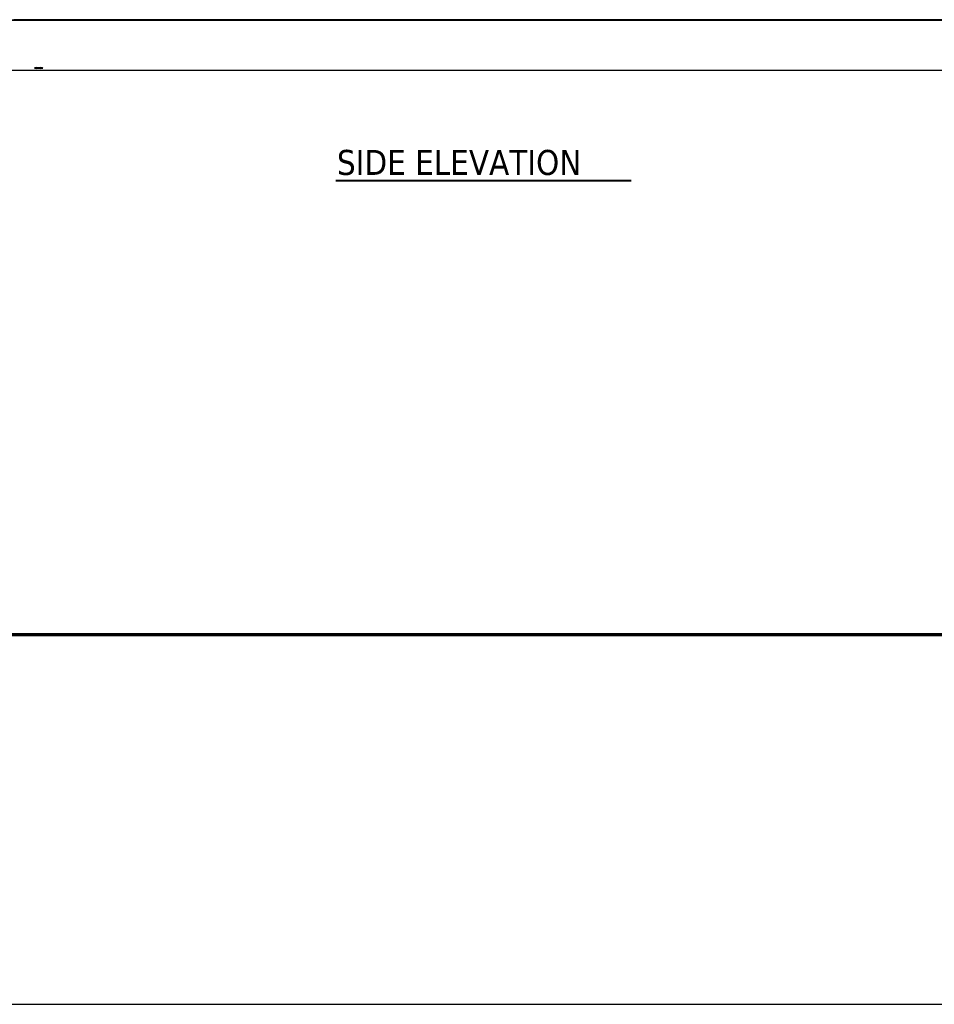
# Model space of a CAD drawing. Header units: inches. Extents: x 24 to 1128, y -69 to 748.
# Tile 354 of 656: x 474 to 694, y -69 to 168. Entities that reach past the tile are written whole.
import ezdxf

# ---------------------------------------------------------------- set-up
doc = ezdxf.new("R2010")
doc.units = ezdxf.units.IN
doc.header["$LTSCALE"] = 32
doc.header["$MEASUREMENT"] = 0
for name, color, linetype, lineweight in [('Border (ANSI)', 7, 'Continuous', 70), ('Sketch Geometry (ANSI)', 7, 'Continuous', 25), ('Symbol (ANSI)', 7, 'Continuous', 25), ('Visible (ANSI)', 7, 'Continuous', 30)]:
    doc.layers.add(name, color=color, linetype=linetype, lineweight=lineweight)
doc.styles.add('Label Text (ANSI)', font='tahomabd.ttf')

# ---------------------------------------------------------------- blocks, each defined once
blk = doc.blocks.new('Borders SUPERIOR BORDER')
at = {"layer": 'Border (ANSI)'}
blk.add_line((35.25, 0.625), (0.75, 0.625), dxfattribs=at)

msp = doc.modelspace()

# ---------------------------------------------------------------- linework, layer by layer
at = {"layer": 'Sketch Geometry (ANSI)'}
msp.add_line((67.96047, -68.78047), (1078.92302, -68.78047), dxfattribs=at)
at = {"layer": 'Symbol (ANSI)', "lineweight": 40}
msp.add_line((550.18402, 129.21088), (621.17185, 129.21088), dxfattribs=at)
at = {"layer": 'Visible (ANSI)'}
for p, q in [((751.28063, 167.73367), (470.28063, 167.73367)), ((472.28063, 167.73367), (749.28063, 167.73367)), ((748.78063, 167.86817), (472.78063, 167.86817)), ((478.28063, 156.34017), (479.28063, 156.34017)), ((470.86313, 155.73367), (750.69813, 155.73367)), ((479.28063, 156.1735), (478.28063, 156.1735))]:
    msp.add_line(p, q, dxfattribs=at)
for centre, major_axis in [((478.28063, 156.25684), (-0.5, 0)), ((479.28063, 156.25684), (0.5, 0))]:
    msp.add_ellipse(centre, major_axis=major_axis, ratio=0.166666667, start_param=4.71238898, end_param=7.853981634, dxfattribs=at)

# ---------------------------------------------------------------- block references
at = {"xscale": 32, "yscale": 32, "zscale": 32}
msp.add_blockref('Borders SUPERIOR BORDER', (0, 0), dxfattribs=at)

# ---------------------------------------------------------------- texts
at = {"layer": 'Symbol (ANSI)', "insert": (550.47761, 130.43772), "char_height": 6.0159999, "attachment_point": 7, "style": 'Label Text (ANSI)'}
msp.add_mtext('SIDE ELEVATION', dxfattribs=at)

doc.saveas('drawing.dxf')
